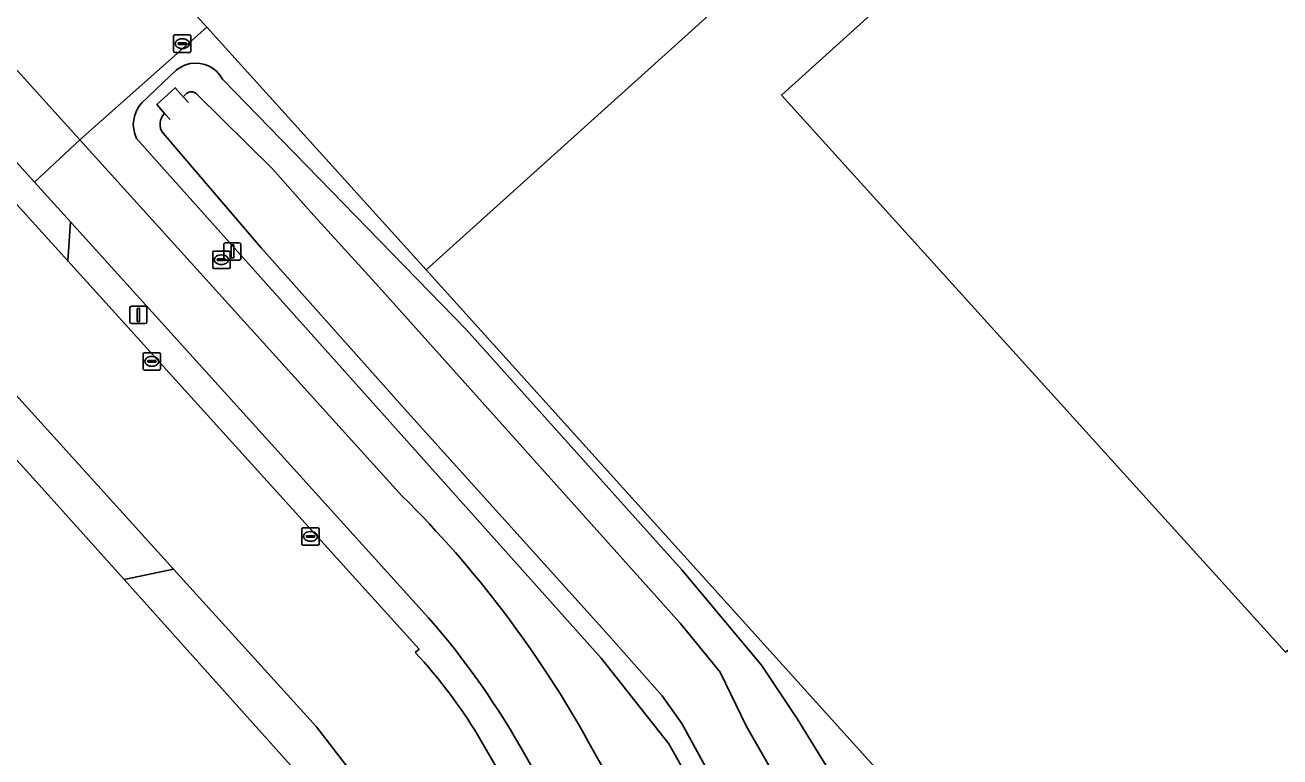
# Model space of a CAD drawing. Extents: x 156141 to 158132, y 385651 to 388333.
# Drawn here: x 156889.5 to 156961.7, y 387308.5 to 387350.6 of the extents above; entities that cross this region are included whole.
import ezdxf

# ---------------------------------------------------------------- set-up
doc = ezdxf.new("R2010")
doc.units = 0
for name, color, linetype in [('IMGEO_Afsluitpaal', 7, 'Continuous'), ('IMGEO_Berm_groen', 7, 'Continuous'), ('IMGEO_Brandkraan', 7, 'Continuous'), ('IMGEO_Erf', 7, 'Continuous'), ('IMGEO_Fietspad_gesloten', 7, 'Continuous'), ('IMGEO_Hek', 7, 'Continuous'), ('IMGEO_Kolk', 7, 'Continuous'), ('IMGEO_Lichtmast', 7, 'Continuous'), ('IMGEO_Muur', 7, 'Continuous'), ('IMGEO_Oever', 7, 'Continuous'), ('IMGEO_Pand', 7, 'Continuous'), ('IMGEO_Rijbaan_lokaal_gesloten', 7, 'Continuous'), ('IMGEO_Rijbaan_lokaal_open', 7, 'Continuous'), ('IMGEO_Waterloop', 7, 'Continuous')]:
    doc.layers.add(name, color=color, linetype=linetype)

msp = doc.modelspace()

# ---------------------------------------------------------------- linework, layer by layer
at = {"layer": 'IMGEO_Afsluitpaal'}
for p, q in [((156900.921, 387337.205), (156900.921, 387338.005)), ((156900.921, 387338.005), (156900.921, 387337.205)), ((156901.021, 387338.105), (156901.811, 387338.105)), ((156901.811, 387338.105), (156901.021, 387338.105)), ((156901.911, 387338.005), (156901.911, 387337.205)), ((156901.911, 387337.205), (156901.911, 387338.005)), ((156901.811, 387337.105), (156901.021, 387337.105)), ((156901.021, 387337.105), (156901.811, 387337.105))]:
    msp.add_line(p, q, dxfattribs=at)
msp.add_lwpolyline([(156901.341, 387337.98), (156901.491, 387337.98), (156901.491, 387337.23), (156901.341, 387337.23), (156901.341, 387337.98)], dxfattribs=at)
for centre, start, end in [((156901.021, 387338.005), 90, 180), ((156901.021, 387338.005), 90, 180), ((156901.811, 387338.005), 0, 90), ((156901.811, 387338.005), 360, 90), ((156901.021, 387337.205), 180, 270), ((156901.021, 387337.205), 180, 270), ((156901.811, 387337.205), 270, 0), ((156901.811, 387337.205), 270, 0)]:
    msp.add_arc(centre, 0.1, start, end, dxfattribs=at)
at = {"layer": 'IMGEO_Berm_groen'}
for points in [[(156912.573, 387336.545), (156899.939, 387350.528), (156892.633, 387344.043), (156911.197, 387323.512)], [(156896.208, 387346.166), (156898.203, 387348.059)], [(156900.841, 387347.529), (156903.551, 387344.751), (156914.874, 387333.1), (156927.29, 387319.267), (156931.883, 387313.777), (156933.953, 387310.672), (156935.883, 387307.513)], [(156930.859, 387301.568), (156926.541, 387309.235), (156922.648, 387314.177), (156895.899, 387344.118)], [(156912.714, 387316.499), (156892.101, 387339.304), (156891.935, 387337.06), (156912.167, 387314.703), (156911.949, 387314.501)], [(156996.072, 387312.337), (157000, 387314.942), (157005.036, 387318.281), (157009.176, 387321.089), (157011.64, 387322.726), (157016.747, 387326.252), (157021.443, 387329.52), (157024.444, 387331.654), (157026.966, 387333.458), (157024.786, 387336.474), (157021.88, 387334.384), (156992.517, 387313.535), (156971.233, 387301.452), (156954.477, 387290.059), (156912.573, 387336.545)], [(156908.698, 387307.062), (156906.258, 387310.212), (156898.025, 387319.307), (156895.183, 387318.713), (156905.42, 387307.278), (156908.089, 387303.369), (156915.865, 387288.761), (156921.587, 387281.238), (156932.23, 387270.289), (156933.171, 387269.321), (156902.901, 387235.828), (156903.941, 387234.99)], [(156915.57, 387309.707), (156917.701, 387306.031), (156918.76, 387304.082)], [(156921.941, 387309.303), (156924.608, 387304.569)], [(156921.44, 387302.958), (156918.323, 387308.488)]]:
    msp.add_lwpolyline(points, dxfattribs=at)
for centre, radius, start, end in [((156899.305, 387346.738), 1.72, 99.84064, 129.83549), ((156899.309, 387346.731), 1.728, 27.50548, 99.91678), ((156897.54, 387344.918), 1.826, 136.86576, 205.97423), ((156867.052, 387278.966), 62.715, 28.92956, 45.25924), ((156877.85, 387286.12), 46.243, 28.92845, 41.06807), ((156890.197, 387294.307), 29.681, 31.25571, 42.87319)]:
    msp.add_arc(centre, radius, start, end, dxfattribs=at)
at = {"layer": 'IMGEO_Brandkraan'}
for p, q in [((156900.283, 387336.702), (156900.283, 387337.554)), ((156900.358, 387337.628), (156901.21, 387337.628)), ((156900.771, 387337.408), (156900.796, 387337.408)), ((156901.284, 387337.554), (156901.284, 387336.702)), ((156901.21, 387336.628), (156900.358, 387336.628)), ((156900.542, 387337.122), (156900.542, 387337.134)), ((156900.98, 387337.085), (156900.582, 387337.085)), ((156900.585, 387337.171), (156900.983, 387337.171)), ((156900.794, 387336.848), (156900.769, 387336.848)), ((156901.026, 387337.134), (156901.026, 387337.122))]:
    msp.add_line(p, q, dxfattribs=at)
for points in [[(156900.283, 387336.702), (156900.283, 387337.554)], [(156900.358, 387337.628), (156901.21, 387337.628)], [(156901.284, 387337.554), (156901.284, 387336.702)], [(156901.21, 387336.628), (156900.358, 387336.628)]]:
    msp.add_lwpolyline(points, dxfattribs=at)
for centre, radius, start, end in [((156900.36, 387337.552), 0.0765, 91.55205, 178.44795), ((156900.36, 387337.552), 0.0765, 91.55205, 178.44795), ((156901.208, 387337.552), 0.0765, 1.55205, 88.44795), ((156901.208, 387337.552), 0.0765, 1.55205, 88.44795), ((156900.36, 387336.704), 0.0765, 181.55205, 268.44795), ((156900.36, 387336.704), 0.0765, 181.55205, 268.44795), ((156900.582, 387337.131), 0.0403, 85.87752, 175.75265), ((156900.579, 387337.121), 0.0366, 178.93798, 274.71019), ((156900.983, 387337.128), 0.043, 264.86636, 352.45326), ((156900.987, 387337.133), 0.0386, 1.73085, 96.63898), ((156901.208, 387336.704), 0.0765, 271.55205, 358.44795), ((156901.208, 387336.704), 0.0765, 271.55205, 358.44795)]:
    msp.add_arc(centre, radius, start, end, dxfattribs=at)
for centre, major_axis, ratio, start_param, end_param in [((156900.77, 387337.128), (-0.387, 0.002), 0.722429, 4.712389, 7.853982), ((156900.795, 387337.128), (-0.39, 0.002), 0.717154, 1.570796, 4.712389)]:
    msp.add_ellipse(centre, major_axis=major_axis, ratio=ratio, start_param=start_param, end_param=end_param, dxfattribs=at)
at = {"layer": 'IMGEO_Erf'}
for points in [[(156997.992, 387533.507), (156995.903, 387533.881), (156995.601, 387534.29), (156990.602, 387541.063), (156990.279, 387541.5), (156990.607, 387543.655), (156965.766, 387577.788), (156965.697, 387577.883), (156816.416, 387442.966), (156820.347, 387438.616), (156828.014, 387430.131), (156892.578, 387358.675), (156899.939, 387350.528), (156912.573, 387336.545), (157050.7, 387461.085)], [(157072.5, 387393.402), (157072.435, 387393.356), (157053.673, 387379.976), (157058.269, 387374.899), (157058, 387374.657), (157026.648, 387346.432), (157026.42, 387346.225), (157024.423, 387348.427), (157021.823, 387351.295), (157014.136, 387344.405), (157013.907, 387344.199), (157006.295, 387352.687), (156971.786, 387321.675), (156971.839, 387321.615), (156970.832, 387320.866), (156962.044, 387314.53), (156933.028, 387346.617), (157038.091, 387441.529)]]:
    msp.add_lwpolyline(points, close=True, dxfattribs=at)
for points in [[(157051.894, 387462.161), (157051.176, 387461.514), (157050.7, 387461.085), (156912.573, 387336.545), (156954.477, 387290.059), (156971.233, 387301.452), (156992.517, 387313.535), (157021.88, 387334.384), (157024.786, 387336.474), (157037.538, 387345.643), (157040.207, 387347.563), (157040.971, 387347.798), (157055.766, 387358.06), (157100.014, 387389.783)], [(156895.183, 387318.713), (156890.475, 387323.971), (156885.532, 387329.394), (156872.927, 387343.246), (156855.376, 387362.776), (156855.168, 387362.59), (156853.181, 387364.794), (156846.924, 387371.739), (156847.147, 387371.89), (156843.089, 387376.373), (156836.82, 387383.3), (156834.616, 387381.313), (156832.421, 387383.794), (156834.561, 387385.777), (156834.491, 387385.854), (156831.161, 387389.523), (156806.123, 387417.114), (156798.75, 387425.239), (156793.517, 387431.005), (156793.645, 387431.121), (156793.294, 387431.508), (156786.895, 387438.57)], [(156873.186, 387200.583), (156885.747, 387215.869), (156893.124, 387224.546), (156893.489, 387225.043), (156893.292, 387225.201), (156896.771, 387229.052), (156901.471, 387234.246), (156902.901, 387235.828), (156933.171, 387269.321), (156932.23, 387270.289), (156921.587, 387281.238), (156915.865, 387288.761), (156908.089, 387303.369), (156905.42, 387307.278), (156895.183, 387318.713)]]:
    msp.add_lwpolyline(points, dxfattribs=at)
at = {"layer": 'IMGEO_Fietspad_gesloten'}
for points in [[(156776.128, 387467.523), (156788.556, 387453.799), (156800.253, 387440.882), (156806.701, 387433.761), (156810.212, 387429.884), (156817.986, 387421.299), (156819.314, 387419.833), (156881.534, 387350.995), (156883.249, 387349.098), (156890.027, 387341.599), (156892.633, 387344.043), (156886.035, 387351.339), (156822.037, 387422.115), (156820.269, 387424.067), (156813.545, 387431.491), (156808.444, 387437.123), (156802.378, 387443.821), (156788.894, 387458.71), (156781.004, 387467.422)], [(156911.197, 387323.512), (156892.633, 387344.043), (156890.027, 387341.599), (156892.101, 387339.304), (156912.714, 387316.499)], [(156924.608, 387304.569), (156921.941, 387309.303)], [(156918.323, 387308.488), (156921.44, 387302.958)]]:
    msp.add_lwpolyline(points, dxfattribs=at)
for centre, radius, start, end in [((156867.052, 387278.966), 62.715, 28.92956, 45.25924), ((156877.85, 387286.12), 46.243, 28.92845, 41.06807)]:
    msp.add_arc(centre, radius, start, end, dxfattribs=at)
at = {"layer": 'IMGEO_Hek'}
for points in [[(157050.7, 387461.085), (156912.573, 387336.545), (156899.939, 387350.528)], [(156899.939, 387350.528), (156892.578, 387358.675)], [(156890.475, 387323.971), (156885.532, 387329.394)], [(156895.183, 387318.713), (156890.475, 387323.971)], [(156932.23, 387270.289), (156921.587, 387281.238), (156915.865, 387288.761), (156908.089, 387303.369), (156905.42, 387307.278), (156895.183, 387318.713)]]:
    msp.add_lwpolyline(points, dxfattribs=at)
at = {"layer": 'IMGEO_Kolk'}
for p, q in [((156898.032, 387349.149), (156898.032, 387350.001)), ((156898.107, 387350.075), (156898.959, 387350.075)), ((156898.291, 387349.569), (156898.291, 387349.581)), ((156898.729, 387349.532), (156898.331, 387349.532)), ((156898.334, 387349.618), (156898.732, 387349.618)), ((156898.52, 387349.855), (156898.545, 387349.855)), ((156898.775, 387349.581), (156898.775, 387349.569)), ((156899.033, 387350.001), (156899.033, 387349.149)), ((156898.959, 387349.075), (156898.107, 387349.075)), ((156898.543, 387349.295), (156898.518, 387349.295)), ((156896.277, 387330.848), (156896.277, 387331.7)), ((156896.352, 387331.774), (156897.204, 387331.774)), ((156896.765, 387331.554), (156896.79, 387331.554)), ((156897.278, 387331.7), (156897.278, 387330.848)), ((156897.204, 387330.774), (156896.352, 387330.774)), ((156896.536, 387331.268), (156896.536, 387331.28)), ((156896.974, 387331.231), (156896.576, 387331.231)), ((156896.579, 387331.317), (156896.977, 387331.317)), ((156896.788, 387330.994), (156896.763, 387330.994)), ((156897.02, 387331.28), (156897.02, 387331.268)), ((156905.412, 387320.762), (156905.412, 387321.614)), ((156905.487, 387321.688), (156906.339, 387321.688)), ((156905.9, 387321.468), (156905.925, 387321.468)), ((156906.413, 387321.614), (156906.413, 387320.762)), ((156906.339, 387320.688), (156905.487, 387320.688)), ((156905.671, 387321.182), (156905.671, 387321.194)), ((156906.109, 387321.145), (156905.711, 387321.145)), ((156905.714, 387321.231), (156906.112, 387321.231)), ((156905.923, 387320.908), (156905.898, 387320.908)), ((156906.155, 387321.194), (156906.155, 387321.182))]:
    msp.add_line(p, q, dxfattribs=at)
for points in [[(156898.032, 387349.149), (156898.032, 387350.001)], [(156898.107, 387350.075), (156898.959, 387350.075)], [(156899.033, 387350.001), (156899.033, 387349.149)], [(156898.959, 387349.075), (156898.107, 387349.075)], [(156896.277, 387330.848), (156896.277, 387331.7)], [(156896.352, 387331.774), (156897.204, 387331.774)], [(156897.278, 387331.7), (156897.278, 387330.848)], [(156897.204, 387330.774), (156896.352, 387330.774)], [(156905.412, 387320.762), (156905.412, 387321.614)], [(156905.487, 387321.688), (156906.339, 387321.688)], [(156906.413, 387321.614), (156906.413, 387320.762)], [(156906.339, 387320.688), (156905.487, 387320.688)]]:
    msp.add_lwpolyline(points, dxfattribs=at)
for centre, radius, start, end in [((156898.109, 387349.999), 0.0765, 91.55205, 178.44795), ((156898.109, 387349.999), 0.0765, 91.55205, 178.44795), ((156898.331, 387349.578), 0.0403, 85.87752, 175.75265), ((156898.328, 387349.568), 0.0366, 178.93798, 274.71019), ((156898.732, 387349.575), 0.043, 264.86636, 352.45326), ((156898.736, 387349.58), 0.0386, 1.73085, 96.63898), ((156898.957, 387349.999), 0.0765, 1.55205, 88.44795), ((156898.957, 387349.999), 0.0765, 1.55205, 88.44795), ((156898.109, 387349.151), 0.0765, 181.55205, 268.44795), ((156898.109, 387349.151), 0.0765, 181.55205, 268.44795), ((156898.957, 387349.151), 0.0765, 271.55205, 358.44795), ((156898.957, 387349.151), 0.0765, 271.55205, 358.44795), ((156896.354, 387331.698), 0.0765, 91.55205, 178.44795), ((156896.354, 387331.698), 0.0765, 91.55205, 178.44795), ((156897.202, 387331.698), 0.0765, 1.55205, 88.44795), ((156897.202, 387331.698), 0.0765, 1.55205, 88.44795), ((156896.354, 387330.85), 0.0765, 181.55205, 268.44795), ((156896.354, 387330.85), 0.0765, 181.55205, 268.44795), ((156896.576, 387331.277), 0.0403, 85.87752, 175.75265), ((156896.573, 387331.267), 0.0366, 178.93798, 274.71019), ((156896.977, 387331.274), 0.043, 264.86636, 352.45326), ((156896.981, 387331.279), 0.0386, 1.73085, 96.63898), ((156897.202, 387330.85), 0.0765, 271.55205, 358.44795), ((156897.202, 387330.85), 0.0765, 271.55205, 358.44795), ((156905.489, 387321.612), 0.0765, 91.55205, 178.44795), ((156905.489, 387321.612), 0.0765, 91.55205, 178.44795), ((156906.337, 387321.612), 0.0765, 1.55205, 88.44795), ((156906.337, 387321.612), 0.0765, 1.55205, 88.44795), ((156905.489, 387320.764), 0.0765, 181.55205, 268.44795), ((156905.489, 387320.764), 0.0765, 181.55205, 268.44795), ((156905.711, 387321.191), 0.0403, 85.87752, 175.75265), ((156905.708, 387321.181), 0.0366, 178.93798, 274.71019), ((156906.112, 387321.188), 0.043, 264.86636, 352.45326), ((156906.116, 387321.193), 0.0386, 1.73085, 96.63898), ((156906.337, 387320.764), 0.0765, 271.55205, 358.44795), ((156906.337, 387320.764), 0.0765, 271.55205, 358.44795)]:
    msp.add_arc(centre, radius, start, end, dxfattribs=at)
for centre, major_axis, ratio, start_param, end_param in [((156898.519, 387349.575), (-0.387, 0.002), 0.722429, 4.712389, 7.853982), ((156898.544, 387349.575), (-0.39, 0.002), 0.717154, 1.570796, 4.712389), ((156896.764, 387331.274), (-0.387, 0.002), 0.722429, 4.712389, 7.853982), ((156896.789, 387331.274), (-0.39, 0.002), 0.717154, 1.570796, 4.712389), ((156905.899, 387321.188), (-0.387, 0.002), 0.722429, 4.712389, 7.853982), ((156905.924, 387321.188), (-0.39, 0.002), 0.717154, 1.570796, 4.712389)]:
    msp.add_ellipse(centre, major_axis=major_axis, ratio=ratio, start_param=start_param, end_param=end_param, dxfattribs=at)
at = {"layer": 'IMGEO_Lichtmast'}
for p, q in [((156895.508, 387333.551), (156895.508, 387334.351)), ((156895.508, 387334.351), (156895.508, 387333.551)), ((156895.608, 387334.451), (156896.398, 387334.451)), ((156896.398, 387334.451), (156895.608, 387334.451)), ((156896.498, 387334.351), (156896.498, 387333.551)), ((156896.498, 387333.551), (156896.498, 387334.351)), ((156896.398, 387333.451), (156895.608, 387333.451)), ((156895.608, 387333.451), (156896.398, 387333.451))]:
    msp.add_line(p, q, dxfattribs=at)
msp.add_lwpolyline([(156895.928, 387334.326), (156896.078, 387334.326), (156896.078, 387333.576), (156895.928, 387333.576), (156895.928, 387334.326)], dxfattribs=at)
for centre, start, end in [((156895.608, 387334.351), 90, 180), ((156895.608, 387334.351), 90, 180), ((156896.398, 387334.351), 0, 90), ((156896.398, 387334.351), 360, 90), ((156895.608, 387333.551), 180, 270), ((156895.608, 387333.551), 180, 270), ((156896.398, 387333.551), 270, 0), ((156896.398, 387333.551), 270, 0)]:
    msp.add_arc(centre, 0.1, start, end, dxfattribs=at)
at = {"layer": 'IMGEO_Muur'}
msp.add_lwpolyline([(156897.829, 387345.203), (156897.514, 387345.561), (156897.068, 387346.063), (156898.13, 387347.033), (156898.589, 387346.516), (156898.89, 387346.179)], dxfattribs=at)
at = {"layer": 'IMGEO_Oever'}
for points in [[(156898.203, 387348.059), (156896.208, 387346.166)], [(156935.883, 387307.513), (156933.953, 387310.672), (156931.883, 387313.777), (156927.29, 387319.267), (156914.874, 387333.1), (156903.551, 387344.751), (156900.841, 387347.529)], [(156897.514, 387345.561), (156897.068, 387346.063), (156898.13, 387347.033), (156898.589, 387346.516), (156898.731, 387346.662)], [(156899.379, 387346.665), (156903.728, 387342.359), (156905.937, 387339.866), (156909.847, 387335.562), (156927.198, 387316.198), (156929.498, 387313.365), (156931.018, 387310.244), (156935.823, 387301.825), (156936.685, 387300.675), (156941.161, 387296.404), (156944.714, 387292.975), (156945.576, 387292.071)], [(156895.899, 387344.118), (156922.648, 387314.177), (156926.541, 387309.235), (156930.859, 387301.568)], [(156944.139, 387289.956), (156938.615, 387294.556), (156934.118, 387299.422), (156931.029, 387303.582), (156927.292, 387310.42), (156926.163, 387312.001), (156923.062, 387315.492), (156911.666, 387328.161), (156903.083, 387337.812), (156897.424, 387344.412)]]:
    msp.add_lwpolyline(points, dxfattribs=at)
for centre, radius, start, end in [((156899.305, 387346.738), 1.72, 99.84064, 129.83549), ((156899.309, 387346.731), 1.728, 27.50548, 99.91678), ((156899.056, 387346.359), 0.444, 43.45295, 137.07757), ((156897.54, 387344.918), 1.826, 136.86576, 205.97423), ((156898.109, 387344.936), 0.862, 133.59497, 217.44748)]:
    msp.add_arc(centre, radius, start, end, dxfattribs=at)
at = {"layer": 'IMGEO_Pand'}
msp.add_lwpolyline([(157006.295, 387352.687), (157006.524, 387352.893), (157002.129, 387357.763), (157009.731, 387364.632), (157009.951, 387364.831), (157041.287, 387393.145), (157053.38, 387379.768), (157053.673, 387379.976), (157072.435, 387393.356), (157072.5, 387393.402), (157038.091, 387441.529), (156933.028, 387346.617), (156962.044, 387314.53), (156970.832, 387320.866), (156971.839, 387321.615), (156971.786, 387321.675)], close=True, dxfattribs=at)
at = {"layer": 'IMGEO_Rijbaan_lokaal_gesloten'}
for points in [[(156911.949, 387314.501), (156912.167, 387314.703), (156891.935, 387337.06), (156889.711, 387339.517), (156881.02, 387349.119), (156879.454, 387350.849), (156817.714, 387419.072), (156816.431, 387420.49), (156815.531, 387421.484), (156808.185, 387429.621), (156806.204, 387431.815), (156798.206, 387440.675), (156788.413, 387451.522)], [(156787.478, 387441.603), (156796.344, 387431.818), (156799.749, 387427.919), (156803.488, 387423.637), (156809.006, 387417.535), (156813.488, 387412.58), (156832.083, 387392.021), (156834.966, 387388.831), (156836.954, 387386.648), (156843.841, 387379.057), (156856.072, 387365.576), (156886.623, 387331.902), (156887.84, 387330.56), (156898.025, 387319.307), (156906.258, 387310.212), (156908.698, 387307.062)], [(156918.76, 387304.082), (156917.701, 387306.031), (156915.57, 387309.707)]]:
    msp.add_lwpolyline(points, dxfattribs=at)
msp.add_arc((156890.197, 387294.307), 29.681, 31.25571, 42.87319, dxfattribs=at)
at = {"layer": 'IMGEO_Rijbaan_lokaal_open'}
msp.add_lwpolyline([(156892.16, 387356.824), (156886.035, 387351.339), (156892.633, 387344.043), (156899.939, 387350.528), (156892.578, 387358.675)], dxfattribs=at)
for points in [[(156883.249, 387349.098), (156881.534, 387350.995), (156879.454, 387350.849), (156881.02, 387349.119), (156889.711, 387339.517), (156891.935, 387337.06), (156892.101, 387339.304), (156890.027, 387341.599)], [(156886.623, 387331.902), (156885.532, 387329.394), (156890.475, 387323.971), (156895.183, 387318.713), (156898.025, 387319.307), (156887.84, 387330.56)]]:
    msp.add_lwpolyline(points, close=True, dxfattribs=at)
at = {"layer": 'IMGEO_Waterloop'}
for points in [[(156898.731, 387346.662), (156898.589, 387346.516), (156898.13, 387347.033), (156897.068, 387346.063), (156897.514, 387345.561)], [(156945.576, 387292.071), (156944.714, 387292.975), (156941.161, 387296.404), (156936.685, 387300.675), (156935.823, 387301.825), (156931.018, 387310.244), (156929.498, 387313.365), (156927.198, 387316.198), (156909.847, 387335.562), (156905.937, 387339.866), (156903.728, 387342.359), (156899.379, 387346.665)], [(156897.424, 387344.412), (156903.083, 387337.812), (156911.666, 387328.161), (156923.062, 387315.492), (156926.163, 387312.001), (156927.292, 387310.42), (156931.029, 387303.582), (156934.118, 387299.422), (156938.615, 387294.556), (156944.139, 387289.956)]]:
    msp.add_lwpolyline(points, dxfattribs=at)
for centre, radius, start, end in [((156899.056, 387346.359), 0.444, 43.45295, 137.07757), ((156898.109, 387344.936), 0.862, 133.59497, 217.44748)]:
    msp.add_arc(centre, radius, start, end, dxfattribs=at)

doc.saveas('drawing.dxf')
